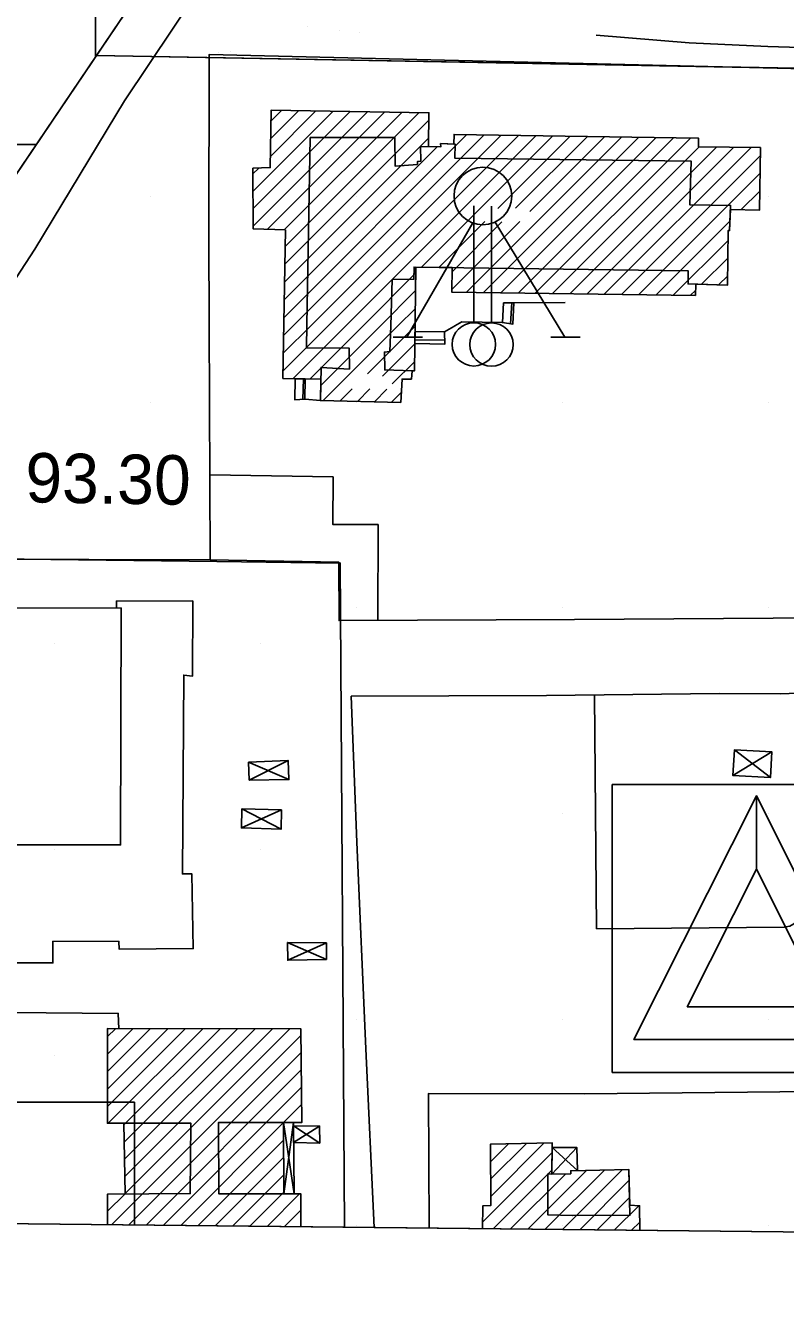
# Model space of a CAD drawing. Extents: x 417995 to 421451, y 4454518 to 4458015.
# Drawn here: x 420306.6 to 420398.8, y 4454999.4 to 4455155 of the extents above; entities that cross this region are included whole.
import ezdxf

# ---------------------------------------------------------------- set-up
doc = ezdxf.new("R2010")
doc.units = 0
for name, color, linetype in [('ADAKENARI', 7, 'Continuous'), ('B_Betonzemin', 7, 'Continuous'), ('B_Merdiven', 7, 'Continuous'), ('B_Okul', 7, 'Continuous'), ('B_Resmi', 7, 'Continuous'), ('B_Sundurma', 7, 'Continuous'), ('B_Tarama', 7, 'Continuous'), ('B_Teras', 7, 'Continuous'), ('B_Ticari', 7, 'Continuous'), ('PAFTALAMA', 7, 'Continuous'), ('PL_AYA_PARK_DINLENME', 7, 'Continuous'), ('PL_EĞİTİM', 7, 'Continuous'), ('PL_KAMU_HİZMET_ALANI', 7, 'Continuous'), ('PL_TİCARET', 7, 'Continuous'), ('S_Bayrak_Diregi', 7, 'Continuous'), ('S_Heykel', 7, 'Continuous'), ('SEMBOL_FAT', 7, 'Continuous'), ('Sinir_Duvar_tek_tarafa_ait', 7, 'Continuous'), ('Sinir_Ist_Duvari', 7, 'Continuous'), ('Sinir_Tel_bir_taraf', 7, 'Continuous'), ('TRFAT_EĞİTİM', 7, 'Continuous'), ('TRFAT_KHA', 7, 'Continuous'), ('TRFAT_PARKALANI', 7, 'Continuous'), ('TRFAT_TİCARET', 7, 'Continuous'), ('Y_Kot_Noktasi', 7, 'Continuous'), ('Y_Lejant', 7, 'Continuous'), ('Yol_Kaldirim_kenari_bordurtasi', 7, 'Continuous'), ('Yol_Toprak_Duz', 7, 'Continuous')]:
    doc.layers.add(name, color=color, linetype=linetype)

msp = doc.modelspace()

# ---------------------------------------------------------------- linework, layer by layer
at = {"layer": 'ADAKENARI'}
for p, q in [((420323.63, 4455163.96), (420315.15, 4455151.42)), ((420315.15, 4455151.42), (420296.75, 4455124.2)), ((420315.15, 4455151.42), (420436.44, 4455149.21)), ((420329.76, 4455089.97), (420282.64, 4455090.54)), ((420344.76, 4455089.79), (420329.76, 4455089.97)), ((420345.26, 4455009.14), (420344.76, 4455089.79))]:
    msp.add_line(p, q, dxfattribs=at)
at = {"layer": 'B_Betonzemin'}
for points in [[(420349.31, 4455082.81), (420349.34, 4455094.45), (420343.87, 4455094.45), (420343.88, 4455100.25), (420328.92, 4455100.49)], [(420403.4, 4455074.09), (420401.93, 4455056.87), (420400.94, 4455048.14), (420400.26, 4455046.28), (420399.84, 4455045.99), (420399.36, 4455045.7), (420398.67, 4455045.55), (420375.88, 4455045.37), (420375.61, 4455073.76)], [(420317.85, 4455033.24), (420317.79, 4455035.1), (420273.94, 4455035.48), (420273.71, 4455009.89)]]:
    msp.add_lwpolyline(points, dxfattribs=at)
at = {"layer": 'B_Merdiven'}
for p, q in [((420364.45, 4455118.98), (420364.58, 4455121.38)), ((420365.44, 4455118.82), (420365.58, 4455121.37)), ((420353.85, 4455117.9), (420357.4, 4455117.85)), ((420353.83, 4455116.9), (420357.45, 4455116.85)), ((420339.23, 4455109.62), (420339.3, 4455112.17)), ((420340.23, 4455109.66), (420340.3, 4455112.15))]:
    msp.add_line(p, q, dxfattribs=at)
for points in [[(420364.58, 4455121.38), (420364.45, 4455118.98), (420365.7, 4455118.78), (420365.85, 4455121.37)], [(420357.4, 4455117.85), (420353.85, 4455117.91), (420353.83, 4455116.45), (420357.47, 4455116.37)], [(420339.3, 4455112.17), (420339.23, 4455109.62), (420340.46, 4455109.67), (420340.5, 4455112.14)]]:
    msp.add_lwpolyline(points, close=True, dxfattribs=at)
at = {"layer": 'B_Okul'}
msp.add_lwpolyline([(420337.77, 4455112.2), (420342.4, 4455112.1), (420342.35, 4455109.52), (420352.1, 4455109.3), (420352.27, 4455112.12), (420353.4, 4455112.12), (420353.48, 4455113.12), (420353.78, 4455113.13), (420353.95, 4455125.72), (420358.33, 4455125.66), (420358.31, 4455122.67), (420387.87, 4455122.29), (420387.92, 4455123.66), (420391.79, 4455123.54), (420391.85, 4455130.15), (420392.03, 4455130.15), (420392.13, 4455132.73), (420395.68, 4455132.64), (420395.78, 4455140.23), (420388.26, 4455140.33), (420388.25, 4455141.38), (420358.57, 4455141.83), (420358.56, 4455140.66), (420356.94, 4455140.73), (420356.97, 4455140.33), (420355.49, 4455140.35), (420355.53, 4455144.46), (420336.35, 4455144.76), (420336.25, 4455137.8), (420334.16, 4455137.73), (420334.18, 4455130.37), (420338.09, 4455130.23)], close=True, dxfattribs=at)
msp.add_lwpolyline([(420381.13, 4455008.76), (420381.11, 4455011.74), (420379.9, 4455011.81), (420379.8, 4455016.14), (420372.75, 4455016), (420372.75, 4455015.63), (420370.46, 4455015.59), (420370.47, 4455019.4), (420363.01, 4455019.22), (420363.04, 4455011.79), (420362.05, 4455011.72), (420362.03, 4455008.96)], dxfattribs=at)
at = {"layer": 'B_Resmi'}
msp.add_lwpolyline([(420316.49, 4455009.44), (420316.5, 4455013.15), (420318.65, 4455013.17), (420318.48, 4455021.77), (420316.48, 4455021.76), (420316.49, 4455033.25), (420339.98, 4455033.22), (420340.08, 4455021.83), (420337.86, 4455021.83), (420337.9, 4455013.17), (420339.98, 4455013.17), (420339.98, 4455009.19)], dxfattribs=at)
at = {"layer": 'B_Sundurma'}
for p, q in [((420333.68, 4455063.4), (420338.45, 4455065.79)), ((420397.14, 4455066.87), (420392.44, 4455063.97)), ((420392.62, 4455067.09), (420396.98, 4455063.74)), ((420333.63, 4455065.59), (420338.52, 4455063.49)), ((420337.63, 4455059.82), (420332.75, 4455057.63)), ((420337.57, 4455057.46), (420332.81, 4455059.93)), ((420343.08, 4455041.65), (420338.35, 4455043.7)), ((420343.08, 4455043.66), (420338.38, 4455041.56)), ((420337.86, 4455021.83), (420339.17, 4455013.17)), ((420339.06, 4455021.83), (420337.9, 4455013.17)), ((420339.06, 4455021.45), (420342.26, 4455019.36)), ((420339.09, 4455019.42), (420342.25, 4455021.41)), ((420370.46, 4455015.59), (420373.48, 4455018.82)), ((420373.56, 4455016.01), (420370.47, 4455018.83))]:
    msp.add_line(p, q, dxfattribs=at)
for points in [[(420333.68, 4455063.4), (420333.63, 4455065.59), (420338.45, 4455065.79), (420338.52, 4455063.49)], [(420392.62, 4455067.09), (420397.14, 4455066.87), (420396.98, 4455063.74), (420392.44, 4455063.97)], [(420337.63, 4455059.82), (420337.57, 4455057.46), (420332.75, 4455057.63), (420332.81, 4455059.93)], [(420343.08, 4455043.66), (420343.08, 4455041.65), (420338.38, 4455041.56), (420338.35, 4455043.7)], [(420337.86, 4455021.83), (420339.06, 4455021.83), (420339.17, 4455013.17), (420337.9, 4455013.17)], [(420339.09, 4455019.42), (420339.06, 4455021.45), (420342.25, 4455021.41), (420342.26, 4455019.36)], [(420373.56, 4455016.01), (420372.75, 4455016), (420372.75, 4455015.63), (420370.46, 4455015.59), (420370.47, 4455018.83), (420373.48, 4455018.82)]]:
    msp.add_lwpolyline(points, close=True, dxfattribs=at)
at = {"layer": 'B_Tarama'}
for p, q in [((420334.17, 4455134.93), (420343.88, 4455144.64)), ((420334.17, 4455132.82), (420345.96, 4455144.61)), ((420334.18, 4455130.7), (420348.05, 4455144.58)), ((420335.91, 4455130.31), (420350.14, 4455144.54)), ((420336.27, 4455139.16), (420341.79, 4455144.68)), ((420336.3, 4455141.31), (420339.7, 4455144.71)), ((420336.33, 4455143.46), (420337.61, 4455144.74)), ((420337.95, 4455130.23), (420352.23, 4455144.51)), ((420338.02, 4455126.06), (420355.52, 4455143.56)), ((420338.05, 4455128.22), (420354.32, 4455144.48)), ((420337.9, 4455119.58), (420360.13, 4455141.81)), ((420337.98, 4455123.9), (420355.5, 4455141.42)), ((420339.16, 4455118.72), (420362.22, 4455141.78)), ((420341.26, 4455118.69), (420364.31, 4455141.74)), ((420343.36, 4455118.67), (420366.4, 4455141.71)), ((420345.46, 4455118.65), (420368.49, 4455141.68)), ((420354.64, 4455125.71), (420370.58, 4455141.65)), ((420360.06, 4455122.65), (420378.94, 4455141.52)), ((420362.16, 4455122.62), (420381.02, 4455141.49)), ((420363.89, 4455132.84), (420372.67, 4455141.62)), ((420364.25, 4455122.59), (420383.11, 4455141.45)), ((420366.05, 4455132.87), (420374.76, 4455141.58)), ((420366.35, 4455122.57), (420385.2, 4455141.42)), ((420367.78, 4455132.49), (420376.85, 4455141.55)), ((420368.44, 4455122.54), (420387.29, 4455141.39)), ((420337.94, 4455121.74), (420356.54, 4455140.34)), ((420370.53, 4455122.51), (420388.35, 4455140.33)), ((420372.63, 4455122.48), (420390.45, 4455140.3)), ((420374.72, 4455122.46), (420392.54, 4455140.27)), ((420376.82, 4455122.43), (420394.63, 4455140.24)), ((420378.91, 4455122.4), (420395.77, 4455139.26)), ((420334.16, 4455137.05), (420334.86, 4455137.75)), ((420381.01, 4455122.38), (420395.74, 4455137.11)), ((420393.45, 4455132.7), (420395.71, 4455134.96)), ((420395.52, 4455132.65), (420395.69, 4455132.81)), ((420356.73, 4455125.68), (420362.32, 4455131.26)), ((420358.31, 4455123.02), (420366.56, 4455131.27)), ((420358.33, 4455125.15), (420364.39, 4455131.22)), ((420383.1, 4455122.35), (420392.08, 4455131.33)), ((420385.19, 4455122.32), (420391.84, 4455128.96)), ((420388.63, 4455123.63), (420391.82, 4455126.82)), ((420347.56, 4455118.63), (420353.94, 4455125.01)), ((420390.69, 4455123.57), (420391.8, 4455124.68)), ((420349.66, 4455118.6), (420353.91, 4455122.86)), ((420387.29, 4455122.3), (420387.89, 4455122.9)), ((420351.76, 4455118.58), (420353.88, 4455120.71)), ((420337.79, 4455113.1), (420343.36, 4455118.67)), ((420337.83, 4455115.26), (420341.26, 4455118.69)), ((420337.87, 4455117.42), (420339.16, 4455118.72)), ((420338.98, 4455112.17), (420345.46, 4455118.65)), ((420341.06, 4455112.13), (420347.56, 4455118.63)), ((420342.39, 4455111.33), (420349.66, 4455118.6)), ((420342.69, 4455109.51), (420351.76, 4455118.58)), ((420348.05, 4455112.75), (420353.86, 4455118.56)), ((420349.9, 4455112.48), (420353.83, 4455116.41)), ((420351.07, 4455111.53), (420353.8, 4455114.26)), ((420344.76, 4455109.47), (420346.22, 4455110.92)), ((420346.84, 4455109.42), (420348.36, 4455110.95)), ((420348.91, 4455109.37), (420350.42, 4455110.88)), ((420350.98, 4455109.32), (420352.17, 4455110.51)), ((420316.48, 4455025.91), (420323.81, 4455033.24)), ((420316.48, 4455023.79), (420325.93, 4455033.24)), ((420316.49, 4455032.28), (420317.45, 4455033.24)), ((420316.49, 4455030.15), (420319.57, 4455033.24)), ((420316.49, 4455028.03), (420321.69, 4455033.24)), ((420316.58, 4455021.76), (420328.05, 4455033.23)), ((420318.49, 4455021.55), (420330.17, 4455033.23)), ((420318.53, 4455019.47), (420332.29, 4455033.23)), ((420318.57, 4455017.39), (420334.41, 4455033.23)), ((420318.61, 4455015.31), (420336.53, 4455033.23)), ((420318.65, 4455013.23), (420338.65, 4455033.22)), ((420316.98, 4455009.44), (420339.99, 4455032.44)), ((420319.08, 4455009.41), (420340.01, 4455030.34)), ((420321.18, 4455009.39), (420340.02, 4455028.24)), ((420323.28, 4455009.37), (420340.04, 4455026.13)), ((420337.86, 4455021.83), (420340.06, 4455024.03)), ((420325.38, 4455009.35), (420337.86, 4455021.83)), ((420339.98, 4455021.83), (420340.08, 4455021.92)), ((420327.48, 4455009.32), (420337.87, 4455019.72)), ((420363.02, 4455017.11), (420365.18, 4455019.27)), ((420363.03, 4455012.88), (420369.53, 4455019.38)), ((420363.03, 4455015), (420367.36, 4455019.32)), ((420329.57, 4455009.3), (420337.88, 4455017.61)), ((420362.03, 4455009.76), (420370.47, 4455018.19)), ((420363.34, 4455008.95), (420370.46, 4455016.06)), ((420367.54, 4455008.9), (420374.67, 4455016.04)), ((420369.64, 4455008.88), (420376.84, 4455016.08)), ((420371.74, 4455008.86), (420379.01, 4455016.13)), ((420331.67, 4455009.28), (420337.89, 4455015.5)), ((420365.44, 4455008.92), (420372.14, 4455015.62)), ((420373.84, 4455008.83), (420379.83, 4455014.83)), ((420316.49, 4455011.07), (420318.59, 4455013.16)), ((420333.77, 4455009.26), (420337.9, 4455013.39)), ((420335.87, 4455009.24), (420339.8, 4455013.17)), ((420375.94, 4455008.81), (420379.88, 4455012.75)), ((420378.03, 4455008.79), (420380.99, 4455011.75)), ((420337.97, 4455009.21), (420339.98, 4455011.22)), ((420380.13, 4455008.77), (420381.12, 4455009.75))]:
    msp.add_line(p, q, dxfattribs=at)
at = {"layer": 'B_Teras'}
for points in [[(420340.7, 4455118.7), (420340.65, 4455115.91), (420345.85, 4455115.86), (420345.87, 4455113.34), (420345.87, 4455113.34), (420342.43, 4455113.53), (420342.35, 4455109.52), (420352.1, 4455109.3), (420352.27, 4455112.12), (420353.4, 4455112.12), (420353.48, 4455113.12), (420350.15, 4455113.23), (420350.15, 4455113.23), (420350.12, 4455115.4), (420350.78, 4455115.46), (420350.88, 4455118.59), (420351.06, 4455124.21), (420351.06, 4455124.21), (420353.69, 4455124.24), (420353.71, 4455125.72), (420387, 4455125.26), (420386.99, 4455123.68), (420391.79, 4455123.54), (420391.85, 4455130.15), (420391.85, 4455130.15), (420392.03, 4455130.15), (420392.15, 4455133.21), (420387.19, 4455133.3), (420387.36, 4455138.59), (420358.67, 4455138.93), (420358.67, 4455138.93), (420358.7, 4455140.65), (420356.94, 4455140.73), (420356.97, 4455140.33), (420356.97, 4455140.33), (420354.5, 4455140.37), (420354.52, 4455138.58), (420354.52, 4455138.58), (420354.12, 4455138.54), (420354.13, 4455138.19), (420351.42, 4455137.98), (420351.39, 4455141.45), (420341.11, 4455141.44)], [(420293.46, 4455055.57), (420318.08, 4455055.55), (420318.14, 4455084.33), (420293.33, 4455084.29)], [(420379.8, 4455016.14), (420379.92, 4455010.59), (420372.98, 4455010.54), (420372.98, 4455010.54), (420369.95, 4455010.64), (420369.94, 4455015.58), (420372.75, 4455015.63), (420372.75, 4455015.62), (420372.75, 4455016)]]:
    msp.add_lwpolyline(points, close=True, dxfattribs=at)
msp.add_lwpolyline([(420339.98, 4455009.19), (420339.98, 4455013.17), (420330.02, 4455013.18), (420329.98, 4455021.86), (420340.08, 4455021.83), (420339.98, 4455033.22), (420316.49, 4455033.25), (420316.48, 4455021.76), (420326.6, 4455021.78), (420326.55, 4455013.22), (420316.5, 4455013.15), (420316.49, 4455009.44)], dxfattribs=at)
at = {"layer": 'B_Ticari'}
msp.add_lwpolyline([(420285.63, 4455076.06), (420284.55, 4455076.1), (420284.54, 4455085.23), (420293.68, 4455085.21), (420293.68, 4455084.29), (420317.6, 4455084.33), (420317.58, 4455085.17), (420326.85, 4455085.18), (420326.82, 4455076.05), (420325.76, 4455076.18), (420325.6, 4455052.03), (420326.75, 4455052.04), (420326.9, 4455042.96), (420317.91, 4455042.91), (420317.87, 4455043.83), (420309.87, 4455043.86), (420309.87, 4455041.22), (420301.6, 4455041.24), (420301.62, 4455043.77), (420293.73, 4455043.94), (420293.77, 4455042.72), (420284.55, 4455042.81), (420284.45, 4455052.05), (420285.56, 4455052.03)], close=True, dxfattribs=at)
at = {"layer": 'PAFTALAMA'}
msp.add_line((419138.44, 4455021.89), (421266.41, 4454999.4), dxfattribs=at)
at = {"layer": 'PL_AYA_PARK_DINLENME'}
msp.add_lwpolyline([(420323.63, 4455163.96), (420336.03, 4455233.44), (420344.03, 4455277.38), (420370.39, 4455328), (420388.66, 4455320.38), (420456.9, 4455291.9), (420456.9, 4455291.9), (420439.12, 4455249.29), (420436.28, 4455218.4), (420436.36, 4455181.21), (420436.41, 4455161.21), (420436.41, 4455159.21), (420436.44, 4455149.21), (420315.15, 4455151.42)], close=True, dxfattribs=at)
at = {"layer": 'PL_EĞİTİM'}
for p, q in [((420345.26, 4455009.14), (420464.66, 4455007.88)), ((420464.66, 4455007.88), (420345.26, 4455009.14))]:
    msp.add_line(p, q, dxfattribs=at)
msp.add_lwpolyline([(420464.66, 4455007.88), (420445.76, 4455074.56), (420439.36, 4455123.19), (420436.45, 4455145.33), (420436.44, 4455149.21), (420315.15, 4455151.42), (420296.75, 4455124.2), (420271.71, 4455086.83), (420279.66, 4455086.21), (420282.64, 4455090.54), (420329.76, 4455089.97), (420344.76, 4455089.79), (420345.26, 4455009.14)], dxfattribs=at)
at = {"layer": 'PL_KAMU_HİZMET_ALANI'}
for p, q in [((420238.53, 4455010.27), (420345.26, 4455009.14)), ((420345.26, 4455009.14), (420238.53, 4455010.27))]:
    msp.add_line(p, q, dxfattribs=at)
msp.add_lwpolyline([(420345.26, 4455009.14), (420344.76, 4455089.79), (420329.76, 4455089.97), (420282.64, 4455090.54), (420279.66, 4455086.21), (420262.76, 4455061.76), (420240.03, 4455035.61), (420240.03, 4455035.6), (420238.53, 4455010.27)], dxfattribs=at)
at = {"layer": 'PL_TİCARET'}
msp.add_lwpolyline([(420296.02, 4455360.73), (420340.11, 4455341.01), (420340.11, 4455341.01), (420361.08, 4455331.88), (420367.42, 4455329.24), (420370.39, 4455328), (420344.03, 4455277.38), (420336.03, 4455233.44), (420323.63, 4455163.96), (420296.75, 4455124.2)], dxfattribs=at)
at = {"layer": 'S_Bayrak_Diregi'}
for p, q in [((420360.96, 4455119.16), (420360.96, 4455133.16)), ((420363.11, 4455119.12), (420363.11, 4455133.12))]:
    msp.add_line(p, q, dxfattribs=at)
for centre in [(420360.97, 4455116.34), (420363.12, 4455116.31)]:
    msp.add_circle(centre, 2.63, dxfattribs=at)
at = {"layer": 'S_Heykel'}
for p, q in [((420372.04, 4455117.22), (420363.57, 4455131.18)), ((420352.86, 4455117.29), (420360.84, 4455131.08)), ((420351.18, 4455117.22), (420354.75, 4455117.22)), ((420370.32, 4455117.22), (420373.89, 4455117.22))]:
    msp.add_line(p, q, dxfattribs=at)
msp.add_circle((420362.07, 4455134.36), 3.5, dxfattribs=at)
at = {"layer": 'SEMBOL_FAT'}
for p, q in [((420377.78, 4455062.91), (420377.78, 4455027.91)), ((420377.78, 4455062.91), (420412.78, 4455062.91)), ((420377.78, 4455027.91), (420412.78, 4455027.91)), ((420270.3, 4455024.32), (420319.77, 4455024.32)), ((420319.77, 4455024.32), (420319.77, 4455009.41))]:
    msp.add_line(p, q, dxfattribs=at)
msp.add_lwpolyline([(420395.28, 4455061.53), (420395.28, 4455052.61), (420386.89, 4455035.91), (420403.66, 4455035.91), (420395.28, 4455052.61), (420395.28, 4455061.53), (420410.15, 4455031.91), (420380.41, 4455031.91)], close=True, dxfattribs=at)
at = {"layer": 'Sinir_Duvar_tek_tarafa_ait'}
for points in [[(420328.79, 4455129.16), (420328.85, 4455151.54), (420404.53, 4455149.71), (420404.06, 4455123.96)], [(420328.84, 4455118.9), (420328.79, 4455129.16)], [(420328.84, 4455118.82), (420328.84, 4455118.9)], [(420403.34, 4455083.12), (420373.18, 4455082.92), (420344.61, 4455082.79), (420344.58, 4455089.9), (420328.97, 4455090.19), (420328.84, 4455118.82)], [(420328.97, 4455090.19), (420284.68, 4455090.31), (420283.02, 4455091.42)]]:
    msp.add_lwpolyline(points, dxfattribs=at)
at = {"layer": 'Sinir_Ist_Duvari'}
for points in [[(420301.98, 4455119.18), (420307.68, 4455127.9), (420318.54, 4455145.91), (420333.27, 4455167.87)], [(420372.07, 4455121.41), (420365.85, 4455121.37), (420364.58, 4455121.38)], [(420364.45, 4455118.98), (420359.51, 4455119.09), (420358.65, 4455118.58)], [(420358.53, 4455118.51), (420357.4, 4455117.85)], [(420358.65, 4455118.58), (420358.53, 4455118.51)], [(420342.35, 4455109.52), (420340.46, 4455109.67)], [(420348.87, 4455009.1), (420347.85, 4455030.81), (420346.77, 4455055.88), (420346.07, 4455073.62)]]:
    msp.add_lwpolyline(points, dxfattribs=at)
at = {"layer": 'Sinir_Tel_bir_taraf'}
msp.add_lwpolyline([(420346.07, 4455073.62), (420369.8, 4455073.69), (420390.78, 4455073.94), (420398.2, 4455073.89), (420403.49, 4455074.1)], dxfattribs=at)
at = {"layer": 'TRFAT_EĞİTİM'}
for p, q in [((420321.71, 4455134.33), (420321.71, 4455134.33)), ((420346.71, 4455134.33), (420346.71, 4455134.33)), ((420371.71, 4455134.33), (420371.71, 4455134.33)), ((420396.71, 4455134.33), (420396.71, 4455134.33)), ((420321.71, 4455109.33), (420321.71, 4455109.33)), ((420346.71, 4455109.33), (420346.71, 4455109.33)), ((420371.71, 4455109.33), (420371.71, 4455109.33)), ((420396.71, 4455109.33), (420396.71, 4455109.33)), ((420346.71, 4455084.33), (420346.71, 4455084.33)), ((420371.71, 4455084.33), (420371.71, 4455084.33)), ((420396.71, 4455084.33), (420396.71, 4455084.33)), ((420346.71, 4455059.33), (420346.71, 4455059.33)), ((420371.71, 4455059.33), (420371.71, 4455059.33)), ((420396.71, 4455059.33), (420396.71, 4455059.33)), ((420346.71, 4455034.33), (420346.71, 4455034.33)), ((420371.71, 4455034.33), (420371.71, 4455034.33)), ((420396.71, 4455034.33), (420396.71, 4455034.33)), ((420346.71, 4455009.33), (420346.71, 4455009.33)), ((420371.71, 4455009.33), (420371.71, 4455009.33)), ((420396.71, 4455009.33), (420396.71, 4455009.33))]:
    msp.add_line(p, q, dxfattribs=at)
at = {"layer": 'TRFAT_KHA'}
for p, q in [((420310.11, 4455080.03), (420310.11, 4455080.03)), ((420335.11, 4455080.03), (420335.11, 4455080.03)), ((420310.11, 4455055.03), (420310.11, 4455055.03)), ((420335.11, 4455055.03), (420335.11, 4455055.03)), ((420310.11, 4455030.03), (420310.11, 4455030.03)), ((420335.11, 4455030.03), (420335.11, 4455030.03))]:
    msp.add_line(p, q, dxfattribs=at)
at = {"layer": 'TRFAT_PARKALANI'}
for p, q in [((420340.81, 4455154.89), (420340.81, 4455154.89)), ((420344.7, 4455154.42), (420344.7, 4455154.42)), ((420347.09, 4455154.23), (420347.09, 4455154.23)), ((420395.67, 4455153.25), (420395.67, 4455153.25)), ((420329.93, 4455151.81), (420329.93, 4455151.81)), ((420331.45, 4455151.91), (420331.45, 4455151.91)), ((420380.9, 4455150.65), (420380.9, 4455150.65))]:
    msp.add_line(p, q, dxfattribs=at)
at = {"layer": 'TRFAT_TİCARET'}
for p, q in [((420315.03, 4455151.24), (420315.03, 4455352.23)), ((420247.2, 4455140.61), (420307.85, 4455140.61))]:
    msp.add_line(p, q, dxfattribs=at)
at = {"layer": 'Y_Lejant'}
msp.add_lwpolyline([(419168.18, 4457798.01), (421295.36, 4457775.52), (421266.41, 4454999.4), (419138.44, 4455021.89)], close=True, dxfattribs=at)
at = {"layer": 'Yol_Kaldirim_kenari_bordurtasi'}
msp.add_lwpolyline([(420424.14, 4455008.3), (420424.2, 4455016.2), (420423.94, 4455025.68), (420402.09, 4455025.61), (420374.43, 4455025.33), (420355.49, 4455025.39), (420355.57, 4455009.03)], dxfattribs=at)
at = {"layer": 'Yol_Toprak_Duz'}
msp.add_lwpolyline([(420375.83, 4455153.87), (420387.11, 4455152.96), (420396.66, 4455152.5), (420411.07, 4455152.05), (420422.56, 4455151.65), (420430.25, 4455151.2), (420432.78, 4455150.74), (420435.46, 4455149.46), (420437.33, 4455147.75), (420438.12, 4455146.36), (420438.63, 4455145.21), (420439.05, 4455142.95), (420439.49, 4455139.74), (420441.28, 4455127.28)], dxfattribs=at)

# ---------------------------------------------------------------- texts
at = {"layer": 'Y_Kot_Noktasi'}
msp.add_text('93.30', height=6, rotation=359.0763, dxfattribs=at).set_placement((420306.48, 4455097.17))

doc.saveas('drawing.dxf')
